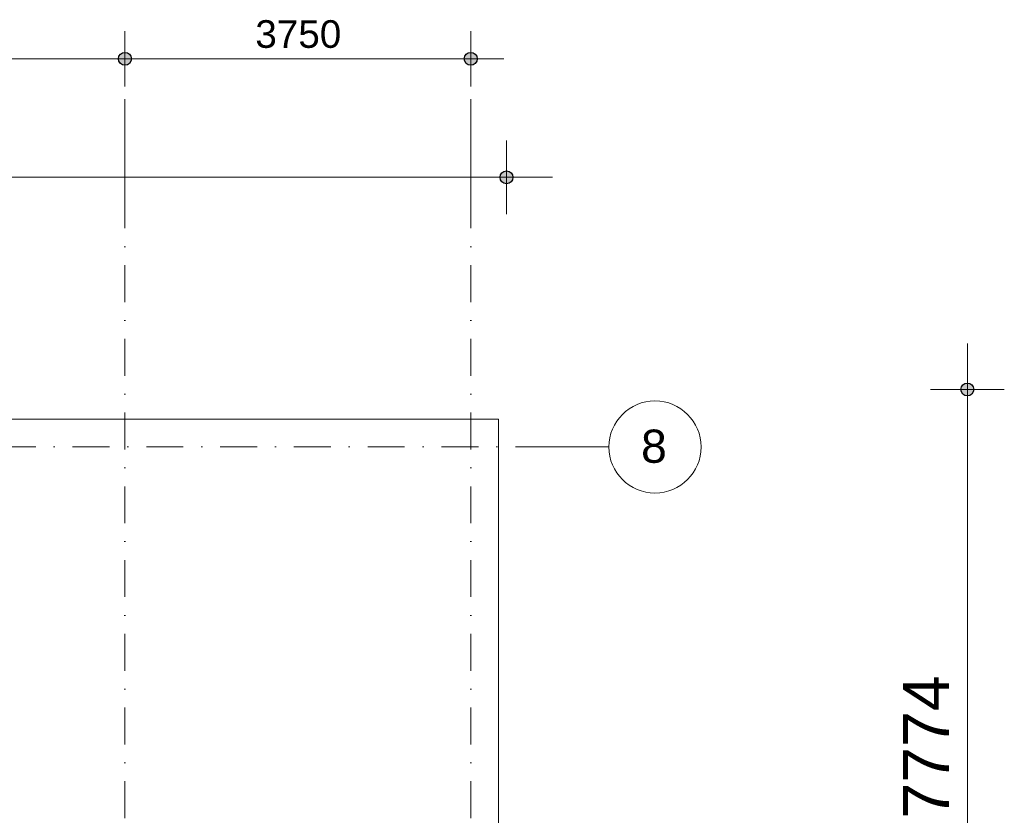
# Model space of a CAD drawing. Header units: millimetres. Extents: x -2530 to 151695, y -8763 to 71774.
# Tile 295 of 295: x 138609 to 149286, y 42003 to 50637. Entities that reach past the tile are written whole.
import ezdxf

# ---------------------------------------------------------------- set-up
doc = ezdxf.new("R2010")
doc.units = ezdxf.units.MM
doc.linetypes.add('RR_Level', pattern=[800, 400, -200, 0, -200])
for name, color, linetype, lineweight in [('A-____-____-DIMS', 211, 'Continuous', 9), ('A-____-____-DIMS-200', 211, 'Continuous', 9), ('A-DETL-____-OTLN', 90, 'Continuous', 13), ('S-GRID-____-IDEN', 1, 'Continuous', 13), ('S-GRID-____-OTLN', 1, 'Continuous', 9)]:
    doc.layers.add(name, color=color, linetype=linetype, lineweight=lineweight)
doc.styles.add('Arial', font='arial.ttf', dxfattribs={"height": 360})
doc.styles.add('Arial_2', font='arial.ttf', dxfattribs={"height": 300})
doc.styles.add('Arial_3', font='arial.ttf', dxfattribs={"height": 500})
doc.dimstyles.new('1_5mm_interne_maten_en_details', dxfattribs={"dimscale": 304.8, "dimtxt": 1.004192, "dimasz": 1.83727, "dimexe": 0.984252, "dimexo": 0.0625, "dimgap": 0.098425, "dimtad": 1, "dimdec": 0, "dimlfac": 304.8, "dimzin": 0, "dimdsep": 46, "dimtxsty": 'Arial_2', "dimblk1": 'DOTSMALL', "dimblk2": 'DOTSMALL', "dimsah": 1, "dimcen": 0.09, "dimdle": 1.181102, "dimazin": 0, "dimtfac": 1, "dimtdec": 4, "dimtix": 1, "dimtmove": 0, "dimatfit": 3, "dimfxl": 0.003229, "dimfxlon": 1, "dimtvp": 1, "dimtfill": 1, "dimtolj": 1, "dimtzin": 0, "dimlwd": 13, "dimlwe": 13, "dimarcsym": 2})
doc.dimstyles.new('2_5mm_totaalmaatvoering', dxfattribs={"dimscale": 304.8, "dimtxt": 1.673654, "dimasz": 1.83727, "dimexe": 1.312336, "dimexo": 0.0625, "dimgap": 0.164042, "dimtad": 1, "dimdec": 0, "dimlfac": 304.8, "dimzin": 0, "dimdsep": 46, "dimtxsty": 'Arial_3', "dimblk1": 'DOTSMALL', "dimblk2": 'DOTSMALL', "dimsah": 1, "dimcen": 0.09, "dimdle": 1.64042, "dimazin": 0, "dimtfac": 1, "dimtdec": 4, "dimtix": 1, "dimtmove": 0, "dimatfit": 3, "dimfxl": 0.004306, "dimfxlon": 1, "dimtvp": 1, "dimtfill": 1, "dimtolj": 1, "dimtzin": 0, "dimlwd": 13, "dimlwe": 13, "dimarcsym": 2})

# ---------------------------------------------------------------- blocks, each defined once
blk = doc.blocks.new('Grid - r_2_5mm-300571-plot_V2 Copy 1')
at = {"layer": 'S-GRID-____-IDEN'}
blk.add_circle((0, 0), 2.5, dxfattribs=at)
blk = doc.blocks.new('DIMBLOCK6-plot_V2 Copy 1')
at = {"layer": 'A-____-____-DIMS-200', "lineweight": 25}
h = blk.add_hatch(color=256, dxfattribs=at)
edge = h.paths.add_edge_path()
edge.add_arc((98549, 48926), 70, 0, 360)
h = blk.add_hatch(color=256, dxfattribs=at)
edge = h.paths.add_edge_path()
edge.add_arc((143888, 48926), 70, 0, 360)
at = {"layer": 'A-____-____-DIMS-200', "lineweight": 13}
for p, q in [((98549, 48526), (98549, 49326)), ((143888, 48526), (143888, 49326)), ((98549, 48926), (144388, 48926)), ((98549, 48926), (98549, 48526)), ((143888, 48926), (143888, 48526))]:
    blk.add_line(p, q, dxfattribs=at)
at = {"layer": 'A-____-____-DIMS-200', "lineweight": 25}
for centre in [(98549, 48926), (143888, 48926)]:
    blk.add_circle(centre, 70, dxfattribs=at)
at = {"layer": 'A-____-____-DIMS-200', "color": 0, "lineweight": 13, "insert": (120257, 49625), "char_height": 500, "width": 2307.36, "attachment_point": 1, "line_spacing_factor": 0.941778, "style": 'Arial_3', "bg_fill": 3, "box_fill_scale": 1.25, "bg_fill_color": 256, "bg_fill_true_color": 13158600, "bg_fill_transparency": 0}
blk.add_mtext('45339', dxfattribs=at)
blk = doc.blocks.new('_DotSmall')
at = {"color": 0, "linetype": 'ByBlock', "const_width": 0.5}
blk.add_lwpolyline([(-0.0625, 0, 1), (0.0625, 0, 1)], format="xyb", close=True, dxfattribs=at)
blk = doc.blocks.new('DIMBLOCK7-plot_V2 Copy 1')
at = {"layer": 'A-____-____-DIMS-200', "lineweight": 25}
h = blk.add_hatch(color=256, dxfattribs=at)
edge = h.paths.add_edge_path()
edge.add_arc((148886, 46624), 70, 0, 360)
h = blk.add_hatch(color=256, dxfattribs=at)
edge = h.paths.add_edge_path()
edge.add_arc((148886, 38850), 70, 0, 360)
at = {"layer": 'A-____-____-DIMS-200', "lineweight": 13}
for p, q in [((148886, 47124), (148886, 38850)), ((148486, 46624), (149286, 46624)), ((148886, 46624), (148486, 46624)), ((148486, 38850), (149286, 38850)), ((148886, 38850), (148486, 38850))]:
    blk.add_line(p, q, dxfattribs=at)
at = {"layer": 'A-____-____-DIMS-200', "lineweight": 25}
for centre in [(148886, 46624), (148886, 38850)]:
    blk.add_circle(centre, 70, dxfattribs=at)
at = {"layer": 'A-____-____-DIMS-200', "color": 0, "lineweight": 13, "insert": (148187, 41968), "char_height": 500, "width": 1845.88, "attachment_point": 1, "rotation": 90, "line_spacing_factor": 0.941778, "style": 'Arial_3', "bg_fill": 3, "box_fill_scale": 1.25, "bg_fill_color": 256, "bg_fill_true_color": 13158600, "bg_fill_transparency": 0}
blk.add_mtext('7774', dxfattribs=at)
blk = doc.blocks.new('DIMBLOCK42-plot_V2 Copy 1')
at = {"layer": 'A-____-____-DIMS-200', "lineweight": 25}
h = blk.add_hatch(color=256, dxfattribs=at)
edge = h.paths.add_edge_path()
edge.add_arc((136000, 50212), 70, 0, 360)
h = blk.add_hatch(color=256, dxfattribs=at)
edge = h.paths.add_edge_path()
edge.add_arc((139750, 50212), 70, 0, 360)
at = {"layer": 'A-____-____-DIMS-200', "lineweight": 13}
for p, q in [((136000, 49912), (136000, 50512)), ((139750, 49912), (139750, 50512)), ((136000, 50212), (139750, 50212)), ((136000, 50212), (136000, 49912)), ((139750, 50212), (139750, 49912))]:
    blk.add_line(p, q, dxfattribs=at)
at = {"layer": 'A-____-____-DIMS-200', "lineweight": 25}
for centre in [(136000, 50212), (139750, 50212)]:
    blk.add_circle(centre, 70, dxfattribs=at)
at = {"layer": 'A-____-____-DIMS-200', "color": 0, "lineweight": 13, "insert": (137414, 50631), "char_height": 300, "width": 1107.53, "attachment_point": 1, "line_spacing_factor": 0.941778, "style": 'Arial_2', "bg_fill": 3, "box_fill_scale": 1.25, "bg_fill_color": 256, "bg_fill_true_color": 13158600, "bg_fill_transparency": 0}
blk.add_mtext('3750', dxfattribs=at)
blk = doc.blocks.new('DIMBLOCK43-plot_V2 Copy 1')
at = {"layer": 'A-____-____-DIMS-200', "lineweight": 25}
h = blk.add_hatch(color=256, dxfattribs=at)
edge = h.paths.add_edge_path()
edge.add_arc((139750, 50212), 70, 0, 360)
h = blk.add_hatch(color=256, dxfattribs=at)
edge = h.paths.add_edge_path()
edge.add_arc((143500, 50212), 70, 0, 360)
at = {"layer": 'A-____-____-DIMS-200', "lineweight": 13}
for p, q in [((139750, 49912), (139750, 50512)), ((143500, 49912), (143500, 50512)), ((139750, 50212), (143860, 50212)), ((139750, 50212), (139750, 49912)), ((143500, 50212), (143500, 49912))]:
    blk.add_line(p, q, dxfattribs=at)
at = {"layer": 'A-____-____-DIMS-200', "lineweight": 25}
for centre in [(139750, 50212), (143500, 50212)]:
    blk.add_circle(centre, 70, dxfattribs=at)
at = {"layer": 'A-____-____-DIMS-200', "color": 0, "lineweight": 13, "insert": (141164, 50631), "char_height": 300, "width": 1107.53, "attachment_point": 1, "line_spacing_factor": 0.941778, "style": 'Arial_2', "bg_fill": 3, "box_fill_scale": 1.25, "bg_fill_color": 256, "bg_fill_true_color": 13158600, "bg_fill_transparency": 0}
blk.add_mtext('3750', dxfattribs=at)

msp = doc.modelspace()

# ---------------------------------------------------------------- linework, layer by layer
at = {"layer": 'A-DETL-____-OTLN', "lineweight": 9}
for p, q in [((143800, 46300), (117159.1205, 46300)), ((143800, 38890.0006), (143800, 46300))]:
    msp.add_line(p, q, dxfattribs=at)
at = {"layer": 'S-GRID-____-OTLN'}
for p, q in [((139750, 49773.1142), (139750, 48773.1142)), ((143500, 49773.1142), (143500, 48773.1142)), ((143998.0499, 46000), (144998.0499, 46000))]:
    msp.add_line(p, q, dxfattribs=at)
at = {"layer": 'S-GRID-____-OTLN', "linetype": 'RR_Level'}
for p, q in [((139750, 48773.1142), (139750, -857.0614)), ((143500, 48773.1142), (143500, -857.0614)), ((-34.3191, 46000), (143998.0499, 46000))]:
    msp.add_line(p, q, dxfattribs=at)

# ---------------------------------------------------------------- block references
at = {"layer": 'S-GRID-____-IDEN', "xscale": 199.9999999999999, "yscale": 199.9999999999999, "zscale": 199.9999999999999, "rotation": 269.9999999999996}
msp.add_blockref('Grid - r_2_5mm-300571-plot_V2 Copy 1', (145498.0499, 46000), dxfattribs=at)

# ---------------------------------------------------------------- texts
at = {"layer": 'S-GRID-____-IDEN', "lineweight": 9, "insert": (145346.8908, 46188.4525), "char_height": 360, "width": 336.70875, "attachment_point": 1, "style": 'Arial'}
msp.add_mtext('8', dxfattribs=at)

# ---------------------------------------------------------------- dimensions: what is measured, and where the dimension line sits
at = {"layer": 'A-____-____-DIMS', "lineweight": 13}
dim = msp.add_linear_dim(base=(139750, 50211.9095), p1=(136000, 49911.9095), p2=(139750, 49911.9095), dimstyle='1_5mm_interne_maten_en_details', override={"dimpost": '<>', "dimfxl": 3750}, dxfattribs=at)
dim.commit()
dim.dimension.update_dxf_attribs({"geometry": 'DIMBLOCK42-plot_V2 Copy 1', "text_midpoint": (137875, 50395.1838)})
dim = msp.add_linear_dim(base=(148886.4075, 38850), p1=(148486.4075, 46624.021), p2=(148486.4075, 38850), angle=90, dimstyle='2_5mm_totaalmaatvoering', override={"dimpost": '<>', "dimfxl": 7774.021014}, dxfattribs=at)
dim.commit()
dim.dimension.update_dxf_attribs({"geometry": 'DIMBLOCK7-plot_V2 Copy 1', "text_midpoint": (148580.9505, 42737.0105)})

# ---------------------------------------------------------------- next in the draw order: dimensions: what is measured, and where the dimension line sits
for base, p1, p2, dimstyle, override, picture, middle in [((143500, 50211.9095), (139750, 49911.9095), (143500, 49911.9095), '1_5mm_interne_maten_en_details', {"dimpost": '<>', "dimfxl": 3750}, 'DIMBLOCK43-plot_V2 Copy 1', (141625, 50395.1838)), ((143887.5, 48926.0825), (98548.7912, 48526.0825), (143887.5, 48526.0825), '2_5mm_totaalmaatvoering', {"dimpost": '<>', "dimfxl": 45338.708793}, 'DIMBLOCK6-plot_V2 Copy 1', (121218.1456, 49231.5396))]:
    dim = msp.add_linear_dim(base=base, p1=p1, p2=p2, dimstyle=dimstyle, override=override, dxfattribs=at)
    dim.commit()
    dim.dimension.update_dxf_attribs({"geometry": picture, "text_midpoint": middle})

doc.saveas('drawing.dxf')
